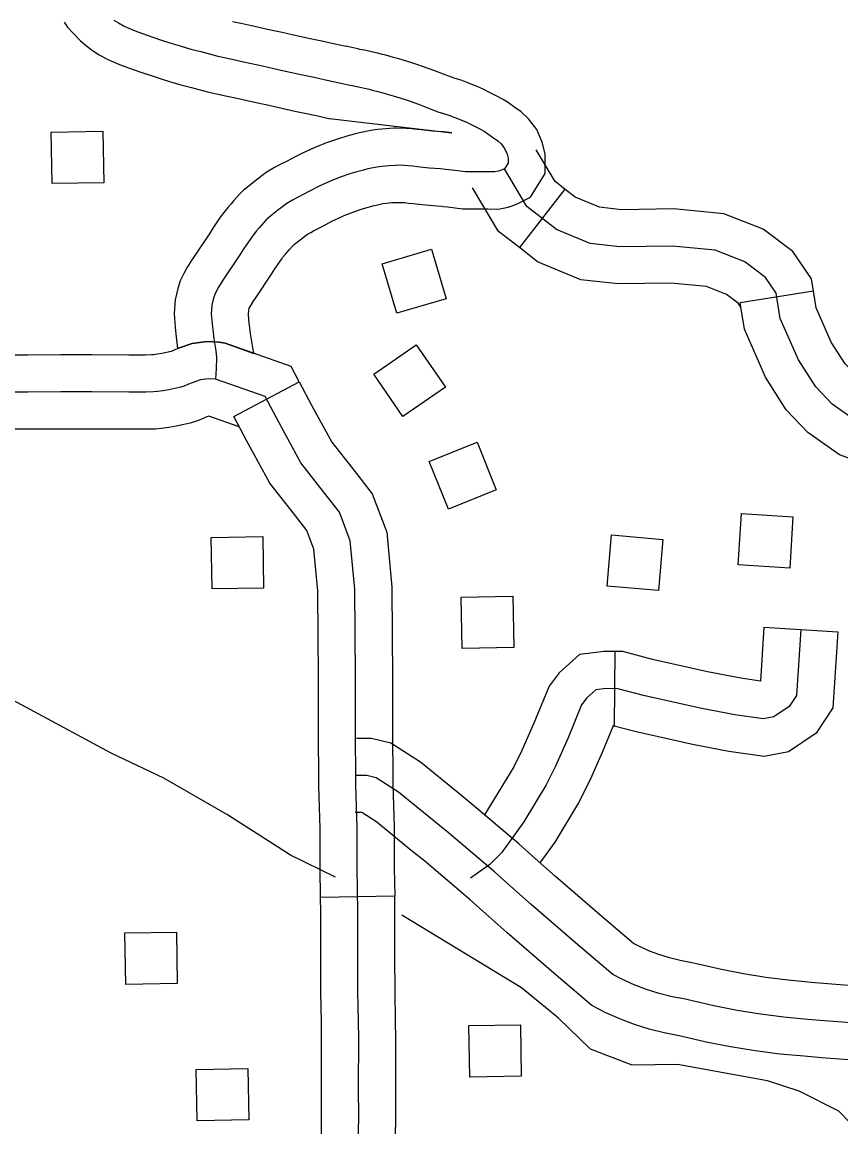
# Model space of a CAD drawing. Extents: x -19 to 366, y -4 to 359.
# Drawn here: x 138.7685 to 139.0824, y 194.3575 to 194.7808 of the extents above; entities that cross this region are included whole.
import ezdxf

# ---------------------------------------------------------------- set-up
doc = ezdxf.new("R2010")
doc.units = 0
for name, color, linetype in [('Level 31', 7, 'Continuous'), ('Level 32', 7, 'Continuous'), ('Level 35', 7, 'Continuous'), ('Level 56', 7, 'Continuous'), ('Level 60', 7, 'Continuous')]:
    doc.layers.add(name, color=color, linetype=linetype)

msp = doc.modelspace()

# ---------------------------------------------------------------- linework, layer by layer
at = {"layer": 'Level 31'}
for p, q in [((138.84959, 194.62964), (138.87469, 194.64296)), ((138.91132, 194.44583), (138.88292, 194.44538))]:
    msp.add_line(p, q, dxfattribs=at)
for points in [[(138.78458, 194.78076), (138.78589, 194.77887), (138.788, 194.7765), (138.7909, 194.7736), (138.7932, 194.77168), (138.79551, 194.76993), (138.79805, 194.76827), (138.80133, 194.76646), (138.80579, 194.76452), (138.80788, 194.76372), (138.81356, 194.76168), (138.81796, 194.76025), (138.82213, 194.75892), (138.82495, 194.75804), (138.82938, 194.75675), (138.83338, 194.7557), (138.8362, 194.75497), (138.8401, 194.75394), (138.843, 194.75329), (138.84703, 194.75243), (138.85034, 194.75171), (138.85755, 194.75012), (138.86191, 194.74914), (138.86637, 194.74813), (138.87306, 194.74669), (138.87745, 194.74577), (138.88179, 194.74483), (138.88657, 194.74376)], [(138.80369, 194.78156), (138.80538, 194.78045), (138.80762, 194.77922), (138.81115, 194.77768), (138.8128, 194.77705), (138.81816, 194.77512), (138.82232, 194.77377), (138.82639, 194.77247), (138.82904, 194.77165), (138.83318, 194.77044), (138.83697, 194.76944), (138.83979, 194.76871), (138.84347, 194.76775), (138.84604, 194.76717), (138.85002, 194.76632), (138.85338, 194.76558), (138.86063, 194.76399), (138.86504, 194.763), (138.86943, 194.762), (138.87601, 194.76059), (138.88042, 194.75966), (138.88483, 194.7587), (138.89065, 194.75741), (138.8941, 194.75664), (138.89496, 194.75644), (138.89675, 194.75607), (138.90147, 194.75501), (138.90317, 194.7546), (138.90436, 194.7543), (138.90722, 194.75353), (138.90892, 194.75308), (138.91332, 194.75173), (138.91533, 194.7511), (138.91724, 194.75041), (138.92038, 194.74928), (138.92234, 194.74856), (138.9279, 194.74643), (138.93003, 194.74573), (138.93204, 194.74506), (138.93434, 194.74422), (138.93733, 194.74304), (138.93909, 194.74225), (138.94187, 194.74087), (138.94363, 194.73999), (138.94558, 194.73891), (138.94696, 194.738), (138.94921, 194.73644), (138.95085, 194.73526), (138.95207, 194.73416), (138.95338, 194.73239), (138.95437, 194.73013), (138.95475, 194.72859), (138.95476, 194.72673), (138.95342, 194.72456), (138.95249, 194.7241), (138.95183, 194.72387)], [(138.84908, 194.78104), (138.85301, 194.7802), (138.85642, 194.77946), (138.86372, 194.77785), (138.86818, 194.77685), (138.8725, 194.77587), (138.87896, 194.77448), (138.88339, 194.77355), (138.88787, 194.77258), (138.89272, 194.7715)], [(138.92994, 194.71013), (138.93174, 194.70992), (138.93727, 194.70926), (138.93893, 194.70916), (138.94223, 194.70916), (138.94696, 194.7092), (138.95099, 194.70909), (138.9548, 194.70988), (138.95639, 194.71042), (138.95794, 194.71094), (138.96339, 194.71365), (138.96898, 194.72275), (138.96894, 194.73034), (138.96787, 194.73471), (138.96575, 194.73956), (138.96264, 194.74375), (138.95977, 194.74634), (138.9574, 194.74804), (138.95492, 194.74977), (138.95293, 194.75107), (138.95027, 194.75255), (138.94821, 194.75359), (138.94517, 194.75509), (138.94287, 194.75613), (138.93938, 194.7575), (138.93673, 194.75847), (138.9345, 194.75921), (138.93267, 194.75982), (138.92734, 194.76185), (138.92525, 194.76263), (138.92203, 194.76379), (138.91985, 194.76456), (138.91753, 194.7653), (138.91285, 194.76673), (138.9109, 194.76725), (138.90796, 194.76804), (138.90658, 194.76839), (138.90467, 194.76885), (138.89975, 194.76995), (138.89799, 194.77032), (138.89724, 194.77049), (138.89374, 194.77127), (138.89272, 194.7715)], [(138.88638, 194.74381), (138.93323, 194.73835)], [(138.93323, 194.73835), (138.93233, 194.73845), (138.93008, 194.73866), (138.92577, 194.73901), (138.92368, 194.73922), (138.9215, 194.73945), (138.91994, 194.73963), (138.91789, 194.73988), (138.91568, 194.74003), (138.91204, 194.74011), (138.91094, 194.74007), (138.90794, 194.73991), (138.90488, 194.73959), (138.90218, 194.73924), (138.89787, 194.73837), (138.89572, 194.73782), (138.89291, 194.73706), (138.88971, 194.73609), (138.88478, 194.73437), (138.8844, 194.7342), (138.88384, 194.73399), (138.88257, 194.73349), (138.88039, 194.73259), (138.87625, 194.73071), (138.87472, 194.72995), (138.87311, 194.72912), (138.87119, 194.7281), (138.87032, 194.72763), (138.8669, 194.7259), (138.86524, 194.72499), (138.86334, 194.72391), (138.86204, 194.7231), (138.86041, 194.72192), (138.85756, 194.71974), (138.85482, 194.71754), (138.85337, 194.71631), (138.85191, 194.7149), (138.84954, 194.71231), (138.84857, 194.71117), (138.84747, 194.70988), (138.84578, 194.70781), (138.84446, 194.70598), (138.84161, 194.70177), (138.84028, 194.69966), (138.83966, 194.69874), (138.83548, 194.6925)], [(138.95183, 194.72387), (138.95106, 194.72361), (138.94972, 194.72333), (138.94709, 194.7234), (138.94219, 194.72336), (138.93934, 194.72337), (138.93851, 194.72341), (138.9334, 194.72402), (138.93084, 194.72432), (138.92884, 194.72451), (138.92447, 194.72486), (138.92222, 194.7251), (138.91994, 194.72534), (138.91827, 194.72553), (138.91656, 194.72573), (138.91504, 194.72584), (138.91217, 194.7259), (138.91161, 194.72588), (138.90905, 194.72574), (138.90653, 194.72548), (138.9045, 194.72522), (138.90104, 194.72452), (138.89934, 194.72409), (138.89683, 194.7234), (138.89411, 194.72258), (138.89008, 194.72118), (138.88982, 194.72106), (138.88893, 194.72073), (138.8879, 194.72032), (138.88603, 194.71955), (138.88234, 194.71787), (138.88112, 194.71727), (138.8797, 194.71654), (138.87793, 194.7156), (138.87693, 194.71505), (138.87352, 194.71333), (138.87217, 194.71259), (138.87061, 194.7117), (138.86996, 194.7113), (138.86889, 194.71053), (138.86632, 194.70856), (138.86387, 194.70659), (138.86292, 194.70579), (138.86209, 194.70498), (138.86019, 194.70291), (138.85939, 194.70196), (138.85838, 194.70078), (138.85706, 194.69916), (138.8561, 194.69783), (138.85349, 194.69399), (138.85221, 194.69195), (138.85148, 194.69085), (138.84599, 194.68269), (138.84543, 194.68184), (138.84378, 194.67926), (138.84308, 194.67801), (138.84234, 194.67643), (138.84185, 194.67493), (138.84126, 194.67225), (138.841, 194.66903), (138.84129, 194.66515), (138.84169, 194.66185), (138.84198, 194.65941), (138.84276, 194.65477), (138.84305, 194.65217), (138.84289, 194.64807), (138.84256, 194.64393)], [(138.85906, 194.67666), (138.8633, 194.68297), (138.86414, 194.68424), (138.86538, 194.68621), (138.86774, 194.68969), (138.86833, 194.69051), (138.86929, 194.69168), (138.87021, 194.69276), (138.87084, 194.69351), (138.87228, 194.69507), (138.87247, 194.69526), (138.87292, 194.69564), (138.87508, 194.69738), (138.87737, 194.69913), (138.87787, 194.69949), (138.87787, 194.69949), (138.8791, 194.70019), (138.88014, 194.70076), (138.88353, 194.70247), (138.88467, 194.70309), (138.88629, 194.70395), (138.88752, 194.70459), (138.88842, 194.70503), (138.89167, 194.70651), (138.89323, 194.70715), (138.89402, 194.70747), (138.89524, 194.70792), (138.89537, 194.70798), (138.8985, 194.70907), (138.90075, 194.70975), (138.90297, 194.71035), (138.9042, 194.71067), (138.90682, 194.7112), (138.90817, 194.71137), (138.91016, 194.71158), (138.91228, 194.71169), (138.91231, 194.71169), (138.9144, 194.71164), (138.91523, 194.71159), (138.9166, 194.71142), (138.91837, 194.71122), (138.92075, 194.71097), (138.92318, 194.71072), (138.9276, 194.71036), (138.92934, 194.7102), (138.92994, 194.71013)], [(138.83548, 194.6925), (138.8342, 194.6906), (138.83354, 194.68962), (138.83158, 194.68655), (138.83043, 194.68448), (138.82912, 194.68169), (138.82813, 194.67868), (138.82718, 194.67434), (138.82676, 194.66909), (138.82714, 194.66377), (138.82759, 194.66016), (138.82811, 194.65569)], [(138.82811, 194.65569), (138.82838, 194.65581), (138.83366, 194.65764), (138.83935, 194.65835), (138.84405, 194.65811), (138.84626, 194.65769), (138.85732, 194.65381), (138.85605, 194.66141), (138.8558, 194.66355), (138.85543, 194.66654), (138.85525, 194.66898), (138.85534, 194.67016), (138.85556, 194.67117), (138.85557, 194.67118), (138.85573, 194.67153), (138.85597, 194.67196), (138.85731, 194.67406), (138.85779, 194.67477), (138.85906, 194.67666)], [(138.87469, 194.64296), (138.87158, 194.64881), (138.84626, 194.65769), (138.84405, 194.65811), (138.83935, 194.65835), (138.83366, 194.65764), (138.82838, 194.65581), (138.82647, 194.65493), (138.82566, 194.65457), (138.822, 194.65378), (138.82041, 194.65349), (138.81886, 194.6533), (138.81807, 194.65323), (138.81574, 194.65316), (138.81316, 194.65317), (138.80944, 194.65321), (138.79526, 194.65324), (138.78336, 194.65325), (138.77066, 194.6532), (138.76449, 194.65316)], [(138.84256, 194.64393), (138.84235, 194.64398), (138.83988, 194.6441), (138.83691, 194.64373), (138.83367, 194.64261), (138.83229, 194.64198), (138.83066, 194.64125), (138.8293, 194.64083), (138.82478, 194.63985), (138.82256, 194.63945), (138.82035, 194.63917), (138.81886, 194.63904), (138.81592, 194.63896), (138.81306, 194.63896), (138.80934, 194.63901), (138.79525, 194.63904), (138.78338, 194.63904), (138.77073, 194.639), (138.76221, 194.63894)], [(138.8964, 194.4921), (138.89625, 194.50667), (138.89627, 194.52249), (138.89626, 194.5299), (138.89606, 194.56351), (138.8943, 194.58205), (138.89011, 194.59304), (138.88407, 194.60082), (138.87531, 194.61191), (138.86696, 194.62721), (138.86164, 194.63725), (138.84256, 194.64393)], [(138.87469, 194.64296), (138.87947, 194.63394), (138.8872, 194.61977), (138.89526, 194.60958), (138.90263, 194.60007), (138.90825, 194.58531), (138.91026, 194.56422), (138.91037, 194.54568)], [(138.85169, 194.62568), (138.84002, 194.62977), (138.83896, 194.62941), (138.83812, 194.62902), (138.83566, 194.62794), (138.83293, 194.62708), (138.82756, 194.62591), (138.82472, 194.6254), (138.82183, 194.62504), (138.81965, 194.62485), (138.81611, 194.62475), (138.81296, 194.62476), (138.80924, 194.62481), (138.79523, 194.62484), (138.7834, 194.62484), (138.77081, 194.62479), (138.76468, 194.62475)], [(138.88196, 194.54551), (138.88186, 194.56279), (138.88034, 194.57879), (138.87759, 194.586), (138.87288, 194.59207), (138.86341, 194.60405), (138.85445, 194.62048), (138.84959, 194.62964)], [(138.88292, 194.44538), (138.88274, 194.45642), (138.88275, 194.47181), (138.88224, 194.48816), (138.8822, 194.49196), (138.88204, 194.50661), (138.88207, 194.52249), (138.88206, 194.52985), (138.88196, 194.54551)], [(138.91037, 194.54568), (138.91047, 194.52995), (138.91048, 194.52249), (138.91045, 194.50674), (138.91061, 194.49225), (138.91064, 194.48876), (138.91116, 194.47225), (138.91115, 194.45664), (138.91132, 194.44583)], [(138.93559, 194.48545), (138.92116, 194.49716), (138.90985, 194.5045), (138.90239, 194.50622), (138.89661, 194.50631)], [(138.89741, 194.39768), (138.89722, 194.40945), (138.89719, 194.4225), (138.89721, 194.43989), (138.89695, 194.45653), (138.89696, 194.47203), (138.89644, 194.48846), (138.8964, 194.4921)], [(138.95575, 194.44966), (138.94961, 194.45514), (138.93188, 194.47017), (138.9128, 194.48566), (138.90422, 194.49122), (138.90067, 194.49204), (138.8964, 194.4921)], [(139.00902, 194.42485), (139.00852, 194.42504), (139.00458, 194.42682), (139.00285, 194.42771), (138.9908, 194.43796), (138.97299, 194.45334), (138.9652, 194.46026), (138.95894, 194.46586), (138.94094, 194.4811), (138.93559, 194.48545)], [(138.91768, 194.46339), (138.90443, 194.47415), (138.89871, 194.47787), (138.8962, 194.4779)], [(138.99892, 194.3983), (138.99761, 194.3988), (138.99223, 194.40122), (138.98694, 194.40394), (138.97231, 194.41639), (138.95427, 194.43197), (138.9463, 194.43906), (138.94029, 194.44443), (138.92281, 194.45923), (138.91768, 194.46339)], [(139.09742, 194.39682), (139.08616, 194.39734), (139.07602, 194.39805), (139.06959, 194.39866), (139.06054, 194.39949), (139.05153, 194.40063), (139.04258, 194.40207), (139.03367, 194.40381), (139.02482, 194.40585), (139.02275, 194.40637), (139.0177, 194.40732), (139.01273, 194.40856), (139.00786, 194.41009), (139.00306, 194.41192), (138.99841, 194.41402), (138.99489, 194.41583), (138.98155, 194.42717), (138.96363, 194.44265), (138.95575, 194.44966)], [(138.88306, 194.34582), (138.8833, 194.36156), (138.88328, 194.37218), (138.8833, 194.39116), (138.88321, 194.39746), (138.88302, 194.40932), (138.88298, 194.42249), (138.88301, 194.43979), (138.88292, 194.44538)], [(138.91147, 194.3454), (138.91171, 194.36137), (138.91169, 194.37218), (138.91171, 194.39137), (138.91161, 194.3979), (138.91143, 194.40958), (138.91139, 194.42251), (138.91141, 194.43999), (138.91132, 194.44583)], [(139.10369, 194.41049), (139.10346, 194.41051), (139.09843, 194.41099), (139.08699, 194.41153), (139.07718, 194.41221), (139.0709, 194.4128), (139.06209, 194.41362), (139.05355, 194.4147), (139.04507, 194.41606), (139.03662, 194.41771), (139.02815, 194.41966), (139.0258, 194.42025), (139.02074, 194.4212), (139.01659, 194.42224), (139.01251, 194.42352), (139.00902, 194.42485)], [(139.10121, 194.38219), (139.10089, 194.38222), (139.09642, 194.38264), (139.08533, 194.38316), (139.07487, 194.3839), (139.06827, 194.38451), (139.05899, 194.38537), (139.04951, 194.38657), (139.04009, 194.38809), (139.03072, 194.38991), (139.02149, 194.39204), (139.01969, 194.39249), (139.01466, 194.39344), (139.00887, 194.39489), (139.0032, 194.39667), (138.99892, 194.3983)], [(138.89309, 194.24574), (138.89411, 194.25817), (138.89475, 194.26835), (138.89517, 194.27565), (138.89609, 194.28851), (138.89663, 194.3022), (138.89693, 194.31577), (138.89691, 194.33613), (138.89724, 194.34411), (138.8975, 194.36147), (138.89749, 194.37218), (138.89751, 194.39127), (138.89741, 194.39768)]]:
    msp.add_lwpolyline(points, dxfattribs=at)
at = {"layer": 'Level 32'}
for p, q in [((138.97654, 194.71676), (138.95909, 194.69434)), ((139.07182, 194.67768), (139.04377, 194.67315)), ((139.0528, 194.54899), (139.08115, 194.54719)), ((138.99567, 194.53957), (138.99544, 194.51116))]:
    msp.add_line(p, q, dxfattribs=at)
for points in [[(138.97654, 194.71676), (138.97278, 194.71968), (138.96553, 194.73181)], [(139.08846, 194.62772), (139.079, 194.63435), (139.07269, 194.64098), (139.06606, 194.6514), (139.05912, 194.66718), (139.05754, 194.67696), (139.05344, 194.68296), (139.04556, 194.68896), (139.0342, 194.69338), (139.01779, 194.69496), (138.9976, 194.69464), (138.98625, 194.6959), (138.97331, 194.70127), (138.96195, 194.71011), (138.95334, 194.72452)], [(138.95909, 194.69434), (138.95113, 194.70053), (138.94115, 194.71723)], [(139.07182, 194.67768), (139.07106, 194.68236), (139.06387, 194.69288), (139.05257, 194.70147), (139.03752, 194.70733), (139.01836, 194.70917), (138.99828, 194.70886), (138.98982, 194.7098), (138.98052, 194.71366), (138.97654, 194.71676)], [(139.04403, 194.67157), (139.04302, 194.67305), (139.03855, 194.67645), (139.03088, 194.67943), (139.01722, 194.68074), (138.99693, 194.68042), (138.98267, 194.68201), (138.9661, 194.68888), (138.95909, 194.69434)], [(139.12849, 194.63384), (139.12014, 194.63374), (139.10465, 194.637), (139.09505, 194.64045), (139.08831, 194.64517), (139.08393, 194.64977), (139.07863, 194.65811), (139.07286, 194.67123), (139.07182, 194.67768)], [(139.12884, 194.60543), (139.11735, 194.60529), (139.09688, 194.6096), (139.08187, 194.615), (139.06969, 194.62353), (139.06144, 194.63219), (139.0535, 194.64469), (139.04539, 194.66312), (139.04377, 194.67315)], [(139.06698, 194.54809), (139.06537, 194.52275), (139.06258, 194.51853), (139.05666, 194.51456), (139.05261, 194.51375), (139.04172, 194.51532), (139.02838, 194.51785), (139.0067, 194.52272), (138.9968, 194.52536), (138.99232, 194.52539), (138.98838, 194.52493), (138.98494, 194.5218), (138.98294, 194.51916), (138.97777, 194.50654), (138.97296, 194.49566), (138.96939, 194.48852), (138.96083, 194.4744), (138.95226, 194.46247), (138.94778, 194.45804), (138.94043, 194.45273)], [(139.08115, 194.54719), (139.07931, 194.51808), (139.07287, 194.50833), (139.06222, 194.50119), (139.053, 194.49934), (139.03938, 194.50131), (139.0255, 194.50394), (139.00332, 194.50892), (138.99488, 194.51117), (138.99544, 194.51116)], [(139.0528, 194.54899), (139.05149, 194.52826), (139.04406, 194.52933), (139.03126, 194.53176), (139.01009, 194.53652), (138.99871, 194.53955), (138.99567, 194.53957)], [(138.99567, 194.53957), (138.99155, 194.53961), (138.98218, 194.53851), (138.97442, 194.53142), (138.9705, 194.52627), (138.9647, 194.5121), (138.96011, 194.50172), (138.95694, 194.49539), (138.94579, 194.47699)], [(138.99544, 194.51116), (138.99501, 194.51117), (138.99084, 194.50097), (138.98581, 194.48961), (138.98183, 194.48165), (138.97269, 194.46657), (138.96701, 194.45865)]]:
    msp.add_lwpolyline(points, dxfattribs=at)
at = {"layer": 'Level 35'}
for points in [[(138.82282, 194.49107), (138.80263, 194.5006), (138.74045, 194.53407)], [(138.88858, 194.45312), (138.87133, 194.46154), (138.84725, 194.47707), (138.82282, 194.49107)], [(139.09278, 194.35185), (139.08162, 194.36342), (139.06637, 194.37113), (139.05421, 194.3751), (139.01972, 194.38134), (139.00234, 194.38105), (138.98636, 194.38723), (138.97406, 194.39916), (138.95988, 194.41068), (138.91404, 194.43854)]]:
    msp.add_lwpolyline(points, dxfattribs=at)
at = {"layer": 'Level 56'}
for points in [[(138.78002, 194.71888), (138.77968, 194.73859), (138.79944, 194.73893), (138.79979, 194.71922)], [(138.90655, 194.68813), (138.92545, 194.69374), (138.93106, 194.67478), (138.91216, 194.66918)], [(138.91957, 194.65713), (138.93076, 194.64091), (138.91449, 194.62967), (138.90329, 194.6459)], [(138.94288, 194.61985), (138.95025, 194.60156), (138.93191, 194.59417), (138.92454, 194.61245)], [(139.06398, 194.59122), (139.06275, 194.57155), (139.04302, 194.57278), (139.04425, 194.59246)], [(138.99271, 194.56465), (138.99443, 194.58429), (139.01413, 194.58256), (139.0124, 194.56292)], [(138.84131, 194.56358), (138.84096, 194.58329), (138.86073, 194.58363), (138.86108, 194.56392)], [(138.93715, 194.54075), (138.9368, 194.56046), (138.95657, 194.56081), (138.95692, 194.5411)], [(138.80821, 194.41206), (138.80787, 194.43177), (138.82764, 194.43211), (138.82798, 194.4124)], [(138.94008, 194.37655), (138.93973, 194.39626), (138.9595, 194.3966), (138.95984, 194.37689)], [(138.83557, 194.35976), (138.83522, 194.37947), (138.85499, 194.37981), (138.85534, 194.3601)]]:
    msp.add_lwpolyline(points, close=True, dxfattribs=at)
at = {"layer": 'Level 60'}
for points in [[(146.77834, 1.69699), (146.57878, 10.31313), (146.37852, 18.92942), (146.17757, 27.54584), (145.97591, 36.16241), (145.77356, 44.77911), (145.57052, 53.39596), (145.36679, 62.01295), (145.16236, 70.63008), (144.95724, 79.24735), (144.75142, 87.86477), (144.54492, 96.48232), (144.33773, 105.10002), (144.12986, 113.71787), (143.92129, 122.33585), (143.71204, 130.95398), (143.5021, 139.57225), (143.29148, 148.19067), (143.08018, 156.80923), (142.8682, 165.42794), (142.65553, 174.04679), (142.44218, 182.66579), (142.22816, 191.28493), (142.01345, 199.90421), (141.79807, 208.52365), (141.58202, 217.14322), (141.36528, 225.76295), (141.14788, 234.38282), (140.9298, 243.00284), (140.71105, 251.623), (140.49162, 260.24332), (140.27153, 268.86377), (140.05077, 277.48438), (139.82934, 286.10514), (139.60724, 294.72604), (139.38447, 303.34709), (139.16105, 311.96829), (138.93695, 320.58964), (138.7122, 329.21114), (138.48678, 337.83278), (138.2607, 346.45458)], [(139.44064, 1.53154), (139.25106, 10.14733), (139.06082, 18.76327), (138.86992, 27.37935), (138.67836, 35.99557), (138.48613, 44.61194), (138.29325, 53.22845), (138.09971, 61.84511), (137.9055, 70.46191), (137.71065, 79.07885), (137.51513, 87.69595), (137.31896, 96.31318), (137.12214, 104.93057), (136.92466, 113.54809), (136.72653, 122.16577), (136.52775, 130.78359), (136.32832, 139.40156), (136.12824, 148.01968), (135.9275, 156.63794), (135.72612, 165.25636), (135.5241, 173.87492), (135.32143, 182.49362), (135.11811, 191.11248), (134.91415, 199.73149), (134.70954, 208.35064), (134.50429, 216.96995), (134.2984, 225.5894), (134.09187, 234.209), (133.8847, 242.82876), (133.6769, 251.44866), (133.46845, 260.06872), (133.25937, 268.68892), (133.04965, 277.30928), (132.8393, 285.92978), (132.62831, 294.55044), (132.41669, 303.17125), (132.20444, 311.79221), (131.99156, 320.41333), (131.77805, 329.0346), (131.56391, 337.65601), (131.34914, 346.27759)], [(0, 189.51617), (7.11214, 189.52059), (14.22427, 189.53386), (21.33637, 189.55597), (28.44845, 189.58693), (35.56048, 189.62672), (42.67245, 189.67537), (49.78436, 189.73285), (56.89619, 189.79918), (64.00793, 189.87436), (71.11958, 189.95838), (78.23111, 190.05124), (85.34253, 190.15294), (92.45381, 190.26349), (99.56495, 190.38288), (106.67593, 190.51112), (113.78675, 190.6482), (120.89739, 190.79412), (128.00785, 190.94888), (135.11811, 191.11248), (142.22816, 191.28493), (149.33799, 191.46621), (156.44759, 191.65634), (163.55694, 191.85531), (170.66605, 192.06312), (177.77489, 192.27977), (184.88345, 192.50526), (191.99173, 192.73959), (199.09971, 192.98276), (206.20739, 193.23477), (213.31474, 193.49561), (220.42177, 193.7653), (227.52845, 194.04382), (234.63479, 194.33118), (241.74076, 194.62738), (248.84635, 194.93241), (255.95157, 195.24628), (263.05638, 195.56898), (270.16079, 195.90052), (277.26478, 196.24089), (284.36834, 196.5901), (291.47147, 196.94814), (298.57414, 197.31501), (305.67635, 197.69072), (312.77809, 198.07525), (319.87934, 198.46862), (326.9801, 198.87082), (334.08035, 199.28185), (341.18009, 199.7017)]]:
    msp.add_spline(points, degree=3, dxfattribs=at)

doc.saveas('drawing.dxf')
